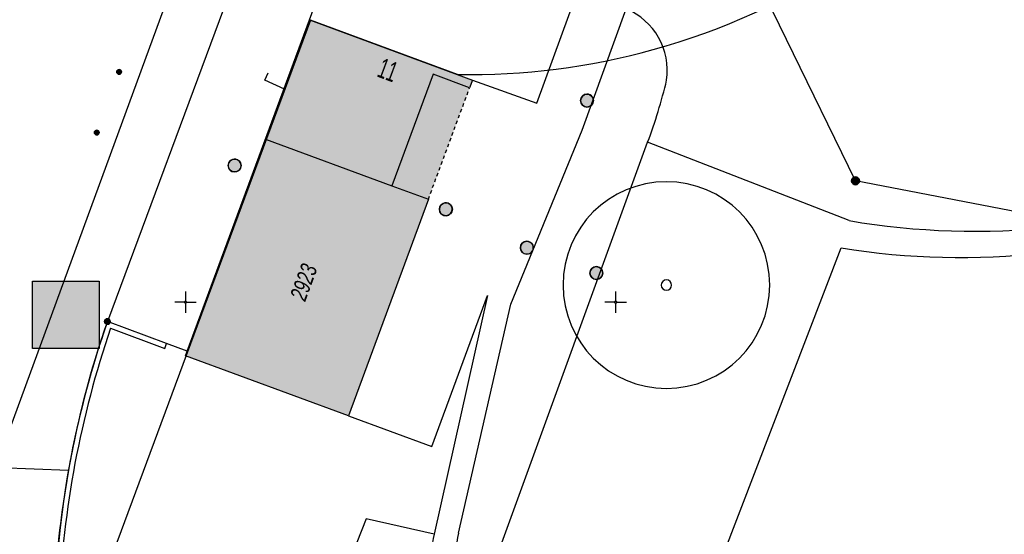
# Model space of a CAD drawing. Header units: metres. Extents: x 2695560 to 2696939, y 1260491 to 1262050.
# Tile 784 of 1005: x 2696666 to 2696724, y 1261386 to 1261416. Entities that reach past the tile are written whole.
import ezdxf

# ---------------------------------------------------------------- set-up
doc = ezdxf.new("R2010")
doc.units = ezdxf.units.M
doc.linetypes.add('AUSGEZOGEN', pattern=[0])
doc.linetypes.add('VERDECKT2_S2', pattern=[0.36, 0.2, -0.16])
for name, color, linetype in [('XR$1$AV_Flächen (EO)', 7, 'AUSGEZOGEN'), ('XR$1$AV_Gebäudeflächen (BB)', 7, 'AUSGEZOGEN'), ('XR$1$AV_Gebäudeflächen (EO)', 7, 'AUSGEZOGEN'), ('XR$1$AV_Grenzpunkte', 7, 'AUSGEZOGEN'), ('XR$1$AV_Haus-Nr.', 7, 'AUSGEZOGEN'), ('XR$1$AV_Koordinatennetzpunkte', 7, 'AUSGEZOGEN'), ('XR$1$AV_Linien (BB)', 7, 'AUSGEZOGEN'), ('XR$1$AV_Linien (EO)', 7, 'AUSGEZOGEN'), ('XR$1$AV_Versicherung-Nr.', 7, 'AUSGEZOGEN'), ('XR$1$AW_LK_Schachtdeckel', 24, 'AUSGEZOGEN'), ('XR$1$AW_LK_Zwischenpunkt', 24, 'AUSGEZOGEN'), ('XR$1$EW_LK_Knoten', 1, 'AUSGEZOGEN'), ('XR$1$GR_Baum', 94, 'AUSGEZOGEN'), ('XR$1$Liegenschaftsgrenzen', 7, 'AUSGEZOGEN'), ('XR$1$PFAV', 255, 'AUSGEZOGEN'), ('XR$1$PFAW', 255, 'AUSGEZOGEN'), ('XR$1$RAEW', 8, 'AUSGEZOGEN'), ('XR$1$RP_Abstandslinie', 7, 'AUSGEZOGEN')]:
    doc.layers.add(name, color=color, linetype=linetype)
doc.styles.add('ARIAL', font='arial.ttf')

# ---------------------------------------------------------------- blocks, each defined once
blk = doc.blocks.new('COMPLEXOBJECT_102')
at = {"layer": 'XR$1$AV_Linien (BB)', "color": 7, "linetype": 'AUSGEZOGEN', "transparency": 33554687}
for p, q in [((6702.675, 11375.999), (6713.118, 11403.158)), ((6702.428, 11353.304), (6700.618, 11364.838)), ((6704.229, 11352.086), (6702.428, 11353.304))]:
    blk.add_line(p, q, dxfattribs=at)
for points in [[(6735.674, 11394.379), (6739.508, 11388.434), (6738.51, 11387.335), (6737.535, 11385.928), (6735.589, 11382.859)], [(6734.207, 11380.492), (6733.05, 11377.478), (6724.516, 11370.46), (6717.825, 11360.756), (6711.322, 11353.708), (6709.93, 11353.203)]]:
    blk.add_lwpolyline(points, dxfattribs=at)
for centre, radius, start, end in [((6720.021, 11445.474), 42.875, 260.7353, 276.5199), ((6725.487, 11396.928), 5.979, 48.8027, 95.7428), ((6704.577, 11373.098), 37.681, 34.3859, 48.7448), ((6757.348, 11368.568), 26.032, 146.7033, 152.7387), ((6763.466, 11353.937), 64.67, 160.05352, 165.48388), ((6711.451, 11367.004), 11.048, 163.4728, 191.3074), ((6710.436, 11335.516), 17.694, 91.6371, 110.534)]:
    blk.add_arc(centre, radius, start, end, dxfattribs=at)
blk = doc.blocks.new('COMPLEXOBJECT_125')
at = {"layer": 'XR$1$AV_Linien (BB)', "color": 7, "linetype": 'AUSGEZOGEN', "transparency": 33554687}
for centre, radius, start, end in [((6699.083, 11413.454), 3.92, 352.1088, 66.9514), ((6673.501, 11419.934), 30.289, 339.4396, 346.6021)]:
    blk.add_arc(centre, radius, start, end, dxfattribs=at)
blk = doc.blocks.new('COMPLEXOBJECT_128')
at = {"layer": 'XR$1$AV_Linien (BB)', "color": 7, "linetype": 'AUSGEZOGEN', "transparency": 33554687}
for points in [[(6689.453, 11386.507), (6685.504, 11387.416), (6680.627, 11375.021)], [(6679.337, 11371.279), (6677.878, 11367.532), (6666.879, 11371.567)]]:
    blk.add_lwpolyline(points, dxfattribs=at)
blk.add_arc((6680.067, 11373.121), 1.981, 73.5819, 248.3764, dxfattribs=at)
blk = doc.blocks.new('COMPLEXOBJECT_134')
at = {"layer": 'XR$1$AV_Linien (BB)', "color": 7, "linetype": 'AUSGEZOGEN', "transparency": 33554687}
blk.add_lwpolyline([(6691.676, 11412.91), (6695.413, 11411.567), (6697.809, 11418.128)], dxfattribs=at)
for centre, radius, start, end in [((6692.823, 11463.176), 43.039, 266.4393, 275.1402), ((6696.419, 11418.792), 1.54, 334.4657, 80.2912)]:
    blk.add_arc(centre, radius, start, end, dxfattribs=at)
blk = doc.blocks.new('COMPLEXOBJECT_141')
at = {"layer": 'XR$1$AV_Linien (BB)', "color": 7, "linetype": 'AUSGEZOGEN', "transparency": 33554687}
blk.add_line((6713.566, 11404.743), (6701.861, 11409.297), dxfattribs=at)
for centre, radius, start, end in [((6720.949, 11448.46), 44.336, 260.414, 275.8901), ((6725.928, 11398.74), 5.635, 74.3319, 94.369)]:
    blk.add_arc(centre, radius, start, end, dxfattribs=at)
blk = doc.blocks.new('COMPLEXOBJECT_153')
at = {"layer": 'XR$1$AV_Linien (BB)', "color": 7, "linetype": 'AUSGEZOGEN', "transparency": 33554687}
for p, q in [((6697.791, 11365.149), (6692.602, 11374.307)), ((6662.543, 11355.674), (6663.221, 11347.522))]:
    blk.add_line(p, q, dxfattribs=at)
blk.add_lwpolyline([(6699.473, 11349.784), (6700.5, 11352.517), (6698.572, 11363.837)], dxfattribs=at)
for centre, radius, start, end in [((6698.114, 11384.602), 8.868, 167.5958, 192.6425), ((6719.074, 11389.028), 30.29, 192.1336, 209.0776), ((6694.006, 11362.007), 4.919, 21.8366, 39.6919), ((6712.016, 11333.672), 20.419, 127.9002, 152.0314), ((6679.728, 11349.998), 16.692, 188.5308, 217.4512), ((6679.257, 11351.173), 16.722, 299.1366, 331.71), ((6679.297, 11351.35), 17.223, 221.9002, 259.1654), ((6678.471, 11352.82), 18.544, 262.5257, 298.7795)]:
    blk.add_arc(centre, radius, start, end, dxfattribs=at)
blk = doc.blocks.new('COMPLEXOBJECT_154')
at = {"layer": 'XR$1$AV_Linien (BB)', "color": 7, "linetype": 'AUSGEZOGEN', "transparency": 33554687}
for centre, radius, start, end in [((6722.381, 11380.676), 55.022, 169.9909, 180.2249), ((6607.461, 11379.24), 59.911, 352.6415, 1.16657)]:
    blk.add_arc(centre, radius, start, end, dxfattribs=at)
blk = doc.blocks.new('COMPLEXOBJECT_159')
at = {"layer": 'XR$1$AV_Linien (BB)', "color": 7, "linetype": 'AUSGEZOGEN', "transparency": 33554687}
blk.add_line((6697.406, 11368.848), (6692.991, 11376.817), dxfattribs=at)
blk.add_lwpolyline([(6690.86, 11386.577), (6693.919, 11399.879), (6698.054, 11410), (6700.618, 11417.061)], dxfattribs=at)
for centre, radius, start, end in [((6699.481, 11384.827), 8.797, 168.5268, 195.9765), ((6716.254, 11388.145), 25.875, 192.8146, 205.9635)]:
    blk.add_arc(centre, radius, start, end, dxfattribs=at)
blk = doc.blocks.new('COMPLEXOBJECT_800')
at = {"layer": 'XR$1$AV_Linien (BB)', "color": 7, "linetype": 'AUSGEZOGEN', "transparency": 33554687}
blk.add_line((6674.483, 11419.102), (6664.103, 11390.852), dxfattribs=at)
blk = doc.blocks.new('COMPLEXOBJECT_861')
at = {"layer": 'XR$1$AV_Flächen (EO)', "color": 7, "linetype": 'AUSGEZOGEN', "transparency": 33554687}
for p, q in [((6670.643, 11398.491), (6673.796, 11397.315)), ((6667.331, 11376.845), (6667.631, 11376.836))]:
    blk.add_line(p, q, dxfattribs=at)
blk.add_lwpolyline([(6673.796, 11397.315), (6673.901, 11397.596), (6670.46, 11398.88)], dxfattribs=at)
for centre, radius, start, end in [((6724.419, 11380.14), 57.12, 160.8482, 169.1588), ((6724.279, 11380.178), 56.676, 161.148, 177.5857), ((6724.296, 11380.171), 56.994, 169.1662, 177.5799), ((6553.914, 11380.117), 113.465, 359.79958, 1.24286), ((6556.77, 11380.126), 110.91, 358.30001, 1.25995), ((6552.634, 11380.198), 114.746, 358.3256, 359.7614)]:
    blk.add_arc(centre, radius, start, end, dxfattribs=at)
blk = doc.blocks.new('COMPLEXOBJECT_1216')
at = {"layer": 'XR$1$Liegenschaftsgrenzen', "color": 7, "linetype": 'AUSGEZOGEN', "transparency": 33554687}
blk.add_line((6678.18, 11419.68), (6670.46, 11398.88), dxfattribs=at)
blk.add_arc((6722.345, 11380.677), 54.986, 160.6676, 180.2262, dxfattribs=at)
blk = doc.blocks.new('BAV15')
at = {"layer": 'XR$1$PFAV', "transparency": 33554687}
blk.add_hatch(color=7, dxfattribs=at).paths.add_polyline_path([(0.5, 0), (0.49, 0.1), (0.46, 0.2), (0.41, 0.29), (0.34, 0.36), (0.26, 0.42), (0.17, 0.47), (0.08, 0.49), (-0.03, 0.5), (-0.13, 0.48), (-0.22, 0.45), (-0.31, 0.4), (-0.38, 0.33), (-0.44, 0.24), (-0.48, 0.15), (-0.5, 0.05), (-0.5, -0.05), (-0.48, -0.15), (-0.44, -0.24), (-0.38, -0.33), (-0.31, -0.4), (-0.22, -0.45), (-0.13, -0.48), (-0.03, -0.5), (0.08, -0.49), (0.17, -0.47), (0.26, -0.42), (0.34, -0.36), (0.41, -0.29), (0.46, -0.2), (0.49, -0.1)])
at = {"color": 7, "transparency": 33554687}
for start, end in [(90, 270), (270, 90)]:
    blk.add_arc((0, 0), 0.5, start, end, dxfattribs=at)
at = {"layer": 'XR$1$PFAV', "transparency": 33554687}
blk.add_circle((0, 0), 0.5, dxfattribs=at)
blk = doc.blocks.new('BAV2041')
at = {"color": 7, "transparency": 33554687}
for p, q in [((0, 0.5), (0, 0.05)), ((-0.05, 0), (-0.5, 0)), ((0.05, 0), (0.5, 0)), ((0, -0.05), (0, -0.5))]:
    blk.add_line(p, q, dxfattribs=at)
blk.add_circle((0, 0), 0.05, dxfattribs=at)
for start, end in [(90, 270), (270, 90)]:
    blk.add_arc((0, 0), 0.05, start, end, dxfattribs=at)
blk = doc.blocks.new('COMPLEXOBJECT_1461')
at = {"layer": 'XR$1$RP_Abstandslinie', "color": 7, "linetype": 'AUSGEZOGEN', "transparency": 33554687}
blk.add_line((6690.81, 11413.24), (6682.26, 11416.4), dxfattribs=at)
for centre, radius, start, end in [((6691.505, 11453.229), 39.993, 285.4954, 321.3294), ((6691.495, 11453.246), 40.012, 269.0191, 285.5035)]:
    blk.add_arc(centre, radius, start, end, dxfattribs=at)
blk = doc.blocks.new('WBGR1')
at = {"color": 94, "transparency": 33554687}
for radius, start, end in [(1, 90, 270), (1, 270, 90), (0.05, 90, 270), (0.05, 270, 90)]:
    blk.add_arc((0, 0), radius, start, end, dxfattribs=at)
blk = doc.blocks.new('BAW2093')
at = {"transparency": 33554687}
blk.add_lwpolyline([(-0.375, -0.5), (0, -0.5), (0, 0.5), (0.375, 0.5)], dxfattribs=at)
blk = doc.blocks.new('BAW2082')
at = {"layer": 'XR$1$PFAW', "transparency": 33554687}
blk.add_hatch(color=7, dxfattribs=at).paths.add_polyline_path([(0.509, -0.003), (0.499, 0.098), (0.469, 0.194), (0.42, 0.283), (0.354, 0.359), (0.274, 0.421), (0.183, 0.466), (0.085, 0.491), (-0.016, 0.496), (-0.116, 0.481), (-0.211, 0.446), (-0.297, 0.392), (-0.37, 0.323), (-0.428, 0.24), (-0.468, 0.147), (-0.488, 0.047), (-0.488, -0.054), (-0.468, -0.153), (-0.428, -0.246), (-0.37, -0.329), (-0.297, -0.398), (-0.211, -0.452), (-0.116, -0.487), (-0.016, -0.502), (0.085, -0.497), (0.183, -0.472), (0.274, -0.427), (0.354, -0.366), (0.42, -0.289), (0.469, -0.2), (0.499, -0.104)])
at = {"transparency": 33554687}
for start, end in [(91.19481, 268.80519), (268.80519, 91.19481)]:
    blk.add_arc((0.01, 0), 0.5, start, end, dxfattribs=at)
at = {"layer": 'XR$1$PFAW', "transparency": 33554687}
blk.add_circle((0.009, -0.003), 0.5, dxfattribs=at)
blk = doc.blocks.new('BEW957')
at = {"layer": 'XR$1$RAEW', "transparency": 33554687}
blk.add_hatch(color=1, dxfattribs=at).paths.add_polyline_path([(-0.5, 0), (-0.5, -0.05), (-0.49, -0.1), (-0.48, -0.15), (-0.46, -0.2), (-0.44, -0.24), (-0.41, -0.29), (-0.38, -0.33), (-0.34, -0.36), (-0.31, -0.4), (-0.26, -0.42), (-0.22, -0.45), (-0.17, -0.47), (-0.13, -0.48), (-0.08, -0.49), (-0.03, -0.5), (0.03, -0.5), (0.08, -0.49), (0.13, -0.48), (0.17, -0.47), (0.22, -0.45), (0.26, -0.42), (0.31, -0.4), (0.34, -0.36), (0.38, -0.33), (0.41, -0.29), (0.44, -0.24), (0.46, -0.2), (0.48, -0.15), (0.49, -0.1), (0.5, -0.05), (0.5, 0), (0.5, 0.05), (0.49, 0.1), (0.48, 0.15), (0.46, 0.2), (0.44, 0.24), (0.41, 0.29), (0.38, 0.33), (0.34, 0.36), (0.31, 0.4), (0.26, 0.42), (0.22, 0.45), (0.17, 0.47), (0.13, 0.48), (0.08, 0.49), (0.03, 0.5), (-0.03, 0.5), (-0.08, 0.49), (-0.13, 0.48), (-0.17, 0.47), (-0.22, 0.45), (-0.26, 0.42), (-0.31, 0.4), (-0.34, 0.36), (-0.38, 0.33), (-0.41, 0.29), (-0.44, 0.24), (-0.46, 0.2), (-0.48, 0.15), (-0.49, 0.1), (-0.5, 0.05)])
at = {"color": 1, "transparency": 33554687}
for start, end in [(90, 180), (180, 270), (0, 90), (270, 0)]:
    blk.add_arc((0, 0), 0.5, start, end, dxfattribs=at)
at = {"layer": 'XR$1$RAEW', "color": 1, "transparency": 33554687}
blk.add_circle((0, 0), 0.5, dxfattribs=at)

msp = doc.modelspace()

# ---------------------------------------------------------------- hatches: boundary and pattern name
at = {"transparency": 33554687}
msp.add_hatch(color=7, dxfattribs=at).paths.add_polyline_path([(2696667.079, 1261401.027), (2696667.079, 1261397.126), (2696670.942, 1261397.126), (2696670.942, 1261401.027)])
at = {"layer": 'XR$1$AV_Gebäudeflächen (BB)', "true_color": 0xd2d2d2, "transparency": 33554687}
msp.add_hatch(color=254, dxfattribs=at).paths.add_polyline_path([(2696683.183, 1261416.226), (2696676.073, 1261396.957), (2696675.979, 1261396.702), (2696685.447, 1261393.209), (2696690.085, 1261405.796), (2696687.958, 1261406.584), (2696690.36, 1261413.066), (2696692.483, 1261412.279), (2696692.646, 1261412.72)])
at = {"layer": 'XR$1$AV_Gebäudeflächen (EO)', "true_color": 0xebebeb, "transparency": 33554687}
msp.add_hatch(color=7, dxfattribs=at).paths.add_polyline_path([(2696687.958, 1261406.584), (2696690.085, 1261405.796), (2696692.483, 1261412.279), (2696690.36, 1261413.066)])

# ---------------------------------------------------------------- linework, layer by layer
at = {"color": 24, "lineweight": -3, "transparency": 33554687}
msp.add_lwpolyline([(2696667.079, 1261401.027), (2696670.942, 1261401.027), (2696670.942, 1261397.126), (2696667.079, 1261397.126), (2696667.079, 1261401.027)], close=True, dxfattribs=at)
at = {"layer": 'XR$1$AV_Flächen (EO)', "color": 7, "linetype": 'VERDECKT2_S2', "transparency": 33554687}
msp.add_line((2696690.085, 1261405.796), (2696692.483, 1261412.279), dxfattribs=at)
at = {"layer": 'XR$1$AV_Flächen (EO)', "color": 7, "linetype": 'AUSGEZOGEN', "transparency": 33554687}
msp.add_line((2696687.958, 1261406.584), (2696690.085, 1261405.796), dxfattribs=at)
msp.add_lwpolyline([(2696692.483, 1261412.279), (2696690.36, 1261413.066), (2696687.958, 1261406.584)], dxfattribs=at)
at = {"layer": 'XR$1$AV_Linien (BB)', "color": 7, "linetype": 'AUSGEZOGEN', "transparency": 33554687}
for p, q in [((2696679.15, 1261419.49), (2696671.43, 1261398.69)), ((2696676.073, 1261396.957), (2696683.183, 1261416.226)), ((2696683.183, 1261416.226), (2696692.646, 1261412.72)), ((2696694.281, 1261385.604), (2696702.831, 1261409.107)), ((2696665.149, 1261390.193), (2696669.167, 1261390.049))]:
    msp.add_line(p, q, dxfattribs=at)
for points in [[(2696683.183, 1261416.226), (2696683.651, 1261417.501), (2696684.908, 1261420.887)], [(2696692.646, 1261412.72), (2696692.483, 1261412.279), (2696690.36, 1261413.066), (2696687.958, 1261406.584), (2696690.085, 1261405.796), (2696685.447, 1261393.209)], [(2696685.447, 1261393.209), (2696690.281, 1261391.426), (2696693.53, 1261400.2), (2696690.423, 1261386.317)], [(2696676.073, 1261396.957), (2696674.871, 1261397.406), (2696671.43, 1261398.69)], [(2696685.447, 1261393.209), (2696675.979, 1261396.702), (2696676.073, 1261396.957)]]:
    msp.add_lwpolyline(points, dxfattribs=at)
msp.add_arc((2696723.427, 1261380.456), 55.101, 160.6752, 169.9735, dxfattribs=at)
at = {"layer": 'XR$1$AV_Linien (EO)', "color": 7, "linetype": 'AUSGEZOGEN', "transparency": 33554687}
msp.add_line((2696680.621, 1261409.283), (2696687.958, 1261406.584), dxfattribs=at)
at = {"layer": 'XR$1$Liegenschaftsgrenzen', "color": 7, "linetype": 'AUSGEZOGEN', "transparency": 33554687}
msp.add_lwpolyline([(2696746.989, 1261400.677), (2696714.915, 1261406.864), (2696706.89, 1261423.33)], dxfattribs=at)
at = {"layer": 'XR$1$RP_Abstandslinie', "color": 7, "linetype": 'AUSGEZOGEN', "transparency": 33554687}
msp.add_lwpolyline([(2696683.23, 1261416.21), (2696666.92, 1261372.2), (2696669.74, 1261371.15), (2696651.2, 1261321.1), (2696632.78, 1261271.36)], dxfattribs=at)

# ---------------------------------------------------------------- block references
at = {"layer": 'XR$1$AV_Flächen (EO)', "color": 7, "linetype": 'AUSGEZOGEN', "lineweight": -3, "transparency": 33554687}
msp.add_blockref('COMPLEXOBJECT_861', (2690000.97, 1249999.81), dxfattribs=at)
at = {"layer": 'XR$1$AV_Grenzpunkte', "color": 7, "linetype": 'AUSGEZOGEN', "lineweight": -3, "transparency": 33554687}
for p, xscale, yscale in [((2696714.915, 1261406.864), 0.4549999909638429, 0.4549999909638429), ((2696671.43, 1261398.69), 0.3249999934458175, 0.3249999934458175)]:
    msp.add_blockref('BAV15', p, dxfattribs=dict(at, xscale=xscale, yscale=yscale))
at = {"layer": 'XR$1$AV_Koordinatennetzpunkte', "color": 7, "linetype": 'AUSGEZOGEN', "lineweight": -3, "transparency": 33554687, "xscale": 1.25, "yscale": 1.25}
for p in [(2696675.97, 1261399.81), (2696700.97, 1261399.81)]:
    msp.add_blockref('BAV2041', p, dxfattribs=at)
at = {"layer": 'XR$1$AV_Linien (BB)', "color": 7, "linetype": 'AUSGEZOGEN', "lineweight": -3, "transparency": 33554687}
for name in ['COMPLEXOBJECT_800', 'COMPLEXOBJECT_134', 'COMPLEXOBJECT_159', 'COMPLEXOBJECT_125', 'COMPLEXOBJECT_141', 'COMPLEXOBJECT_102', 'COMPLEXOBJECT_154', 'COMPLEXOBJECT_128', 'COMPLEXOBJECT_153']:
    msp.add_blockref(name, (2690000.97, 1249999.81), dxfattribs=at)
at = {"layer": 'XR$1$AW_LK_Schachtdeckel', "color": 24, "linetype": 'AUSGEZOGEN', "lineweight": -3, "transparency": 33554687, "xscale": 0.7499999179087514, "yscale": 0.7499999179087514}
for p in [(2696699.297, 1261411.534), (2696695.801, 1261402.978), (2696699.842, 1261401.508)]:
    msp.add_blockref('BAW2082', p, dxfattribs=at)
at = {"layer": 'XR$1$AW_LK_Schachtdeckel', "color": 24, "linetype": 'AUSGEZOGEN', "lineweight": -3, "transparency": 33554687}
for p, xscale, yscale, rotation in [((2696678.831, 1261407.754), 0.7499999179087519, 0.7499999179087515, 154.1099243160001), ((2696691.11, 1261405.21), 0.7499999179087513, 0.7499999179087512, 160.183135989)]:
    msp.add_blockref('BAW2082', p, dxfattribs=dict(at, xscale=xscale, yscale=yscale, rotation=rotation))
at = {"layer": 'XR$1$AW_LK_Zwischenpunkt', "color": 24, "linetype": 'AUSGEZOGEN', "lineweight": -3, "transparency": 33554687, "xscale": 1.250000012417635, "yscale": 1.250000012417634, "rotation": 65.280858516}
msp.add_blockref('BAW2093', (2696681.149, 1261412.459), dxfattribs=at)
at = {"layer": 'XR$1$EW_LK_Knoten', "color": 1, "linetype": 'AUSGEZOGEN', "lineweight": -3, "transparency": 33554687, "xscale": 0.2749999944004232, "yscale": 0.2749999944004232}
for p in [(2696672.11, 1261413.2), (2696670.811, 1261409.676)]:
    msp.add_blockref('BEW957', p, dxfattribs=at)
at = {"layer": 'XR$1$GR_Baum', "color": 94, "linetype": 'AUSGEZOGEN', "lineweight": -3, "transparency": 33554687, "xscale": 6.006992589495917, "yscale": 6.006992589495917}
msp.add_blockref('WBGR1', (2696703.922, 1261400.809), dxfattribs=at)
at = {"layer": 'XR$1$Liegenschaftsgrenzen', "color": 7, "linetype": 'AUSGEZOGEN', "lineweight": -3, "transparency": 33554687}
msp.add_blockref('COMPLEXOBJECT_1216', (2690000.97, 1249999.81), dxfattribs=at)
at = {"layer": 'XR$1$RP_Abstandslinie', "color": 7, "linetype": 'AUSGEZOGEN', "lineweight": -3, "transparency": 33554687}
msp.add_blockref('COMPLEXOBJECT_1461', (2690000.97, 1249999.81), dxfattribs=at)

# ---------------------------------------------------------------- texts
at = {"layer": 'XR$1$AV_Haus-Nr.', "color": 7, "transparency": 33554687, "insert": (2696687.936, 1261413.857), "char_height": 1.1621, "width": 1.50373, "attachment_point": 2, "rotation": 339.6699, "style": 'ARIAL'}
msp.add_mtext('\\W0.58;11', dxfattribs=at)
at = {"layer": 'XR$1$AV_Versicherung-Nr.', "color": 7, "transparency": 33554687, "insert": (2696682.843, 1261400.973), "char_height": 0.96842, "width": 2.46457, "attachment_point": 5, "rotation": 69.7725, "style": 'ARIAL'}
msp.add_mtext('\\A1;{\\fArial|i1|b0;\\H0.968418;\\W0.700000;\\C7;2923}\\P', dxfattribs=at)

doc.saveas('drawing.dxf')
